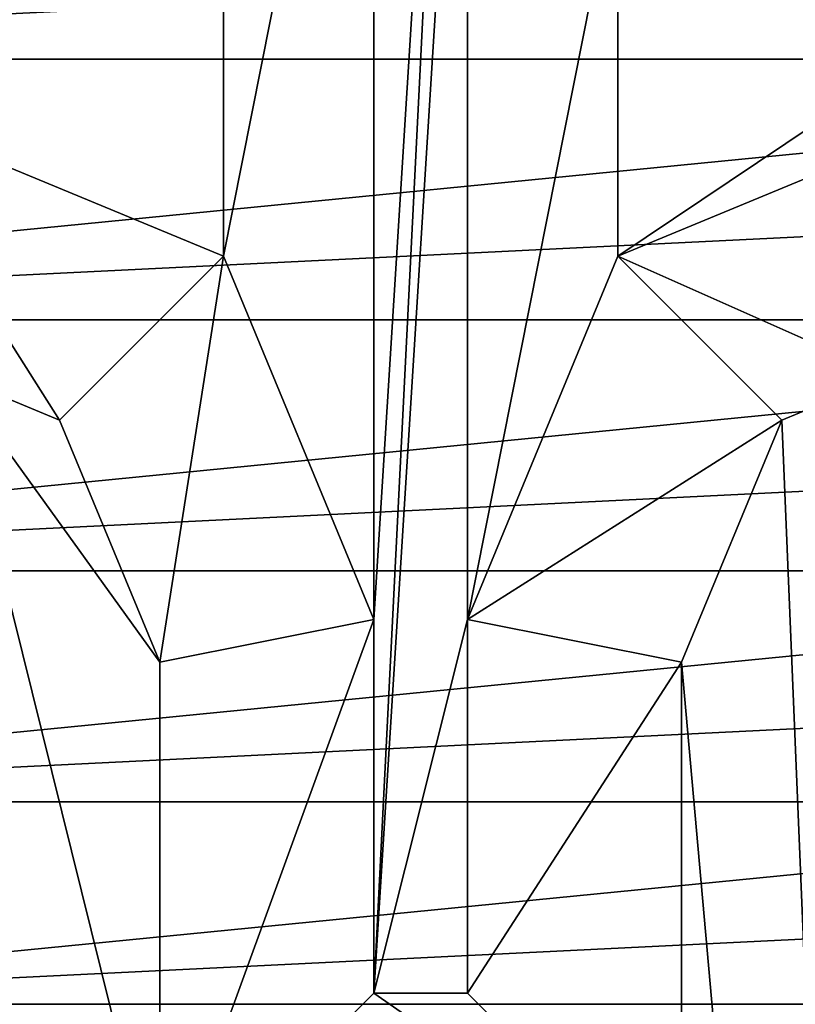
# Model space of a CAD drawing. Header units: inches. Extents: x -9.1 to 9.1, y 0 to 18.8.
# Tile 522 of 565: x 8.6035 to 8.6451, y 18.1754 to 18.2281. Entities that reach past the tile are written whole.
import ezdxf

# ---------------------------------------------------------------- set-up
doc = ezdxf.new("R2010")
doc.units = ezdxf.units.IN
doc.header["$LTSCALE"] = 65.185185
doc.header["$MEASUREMENT"] = 0
for name, color, linetype in [('464', 7, 'CONTINUOUS'), ('481', 7, 'CONTINUOUS'), ('492', 7, 'CONTINUOUS'), ('493', 7, 'CONTINUOUS'), ('494', 7, 'CONTINUOUS'), ('501', 7, 'CONTINUOUS'), ('502', 7, 'CONTINUOUS'), ('503', 7, 'CONTINUOUS'), ('504', 7, 'CONTINUOUS'), ('785', 7, 'CONTINUOUS')]:
    doc.layers.add(name, color=color, linetype=linetype)

msp = doc.modelspace()

# ---------------------------------------------------------------- linework, layer by layer
at = {"layer": '464', "color": 252, "linetype": 'Continuous', "true_color": 0x969696}
for points in [[(8.554812, 18.239961, 7.069), (8.553437, 18.226, 7.069), (8.695188, 18.239961, 7.069), (8.554812, 18.239961, 7.069)], [(8.553437, 18.226, 7.069), (8.696218, 18.233013, 7.069), (8.695188, 18.239961, 7.069), (8.553437, 18.226, 7.069)], [(8.553437, 18.226, 7.069), (8.696563, 18.226, 7.069), (8.696218, 18.233013, 7.069), (8.553437, 18.226, 7.069)], [(8.553437, 18.226, 7.069), (8.554812, 18.212039, 7.069), (8.696563, 18.226, 7.069), (8.553437, 18.226, 7.069)], [(8.554812, 18.212039, 7.069), (8.696218, 18.218986, 7.069), (8.696563, 18.226, 7.069), (8.554812, 18.212039, 7.069)], [(8.554812, 18.212039, 7.069), (8.695188, 18.212039, 7.069), (8.696218, 18.218986, 7.069), (8.554812, 18.212039, 7.069)], [(8.554812, 18.212039, 7.069), (8.558885, 18.198614, 7.069), (8.695188, 18.212039, 7.069), (8.554812, 18.212039, 7.069)], [(8.558885, 18.198614, 7.069), (8.693481, 18.205226, 7.069), (8.695188, 18.212039, 7.069), (8.558885, 18.198614, 7.069)], [(8.558885, 18.198614, 7.069), (8.691115, 18.198614, 7.069), (8.693481, 18.205226, 7.069), (8.558885, 18.198614, 7.069)], [(8.558885, 18.198614, 7.069), (8.565497, 18.186243, 7.069), (8.691115, 18.198614, 7.069), (8.558885, 18.198614, 7.069)], [(8.565497, 18.186243, 7.069), (8.688112, 18.192265, 7.069), (8.691115, 18.198614, 7.069), (8.565497, 18.186243, 7.069)], [(8.565497, 18.186243, 7.069), (8.684502, 18.186242, 7.069), (8.688112, 18.192265, 7.069), (8.565497, 18.186243, 7.069)], [(8.565497, 18.186243, 7.069), (8.574397, 18.175398, 7.069), (8.684502, 18.186242, 7.069), (8.565497, 18.186243, 7.069)], [(8.574397, 18.175398, 7.069), (8.680319, 18.180602, 7.069), (8.684502, 18.186242, 7.069), (8.574397, 18.175398, 7.069)], [(8.574397, 18.175398, 7.069), (8.675602, 18.175398, 7.069), (8.680319, 18.180602, 7.069), (8.574397, 18.175398, 7.069)], [(8.574397, 18.175398, 7.069), (8.585241, 18.166498, 7.069), (8.675602, 18.175398, 7.069), (8.574397, 18.175398, 7.069)]]:
    msp.add_3dface(points, dxfattribs=at)
at = {"layer": '481', "color": 252, "linetype": 'Continuous', "true_color": 0x969696}
for points in [[(8.6225, 18.176, 6.319), (8.6225, 18.196, 6.319), (8.6275, 18.276, 6.319), (8.6225, 18.176, 6.319)], [(8.6275, 18.276, 6.319), (8.6225, 18.196, 6.319), (8.6225, 18.256, 6.319), (8.6275, 18.276, 6.319)], [(8.6275, 18.256, 6.319), (8.6225, 18.176, 6.319), (8.6275, 18.276, 6.319), (8.6275, 18.256, 6.319)], [(8.6225, 18.196, 6.319), (8.614445, 18.215445, 6.319), (8.6225, 18.256, 6.319), (8.6225, 18.196, 6.319)], [(8.6225, 18.256, 6.319), (8.614445, 18.215445, 6.319), (8.614445, 18.236555, 6.319), (8.6225, 18.256, 6.319)], [(8.6275, 18.196, 6.319), (8.6225, 18.176, 6.319), (8.6275, 18.256, 6.319), (8.6275, 18.196, 6.319)], [(8.635555, 18.236555, 6.319), (8.6275, 18.196, 6.319), (8.6275, 18.256, 6.319), (8.635555, 18.236555, 6.319)], [(8.614445, 18.215445, 6.319), (8.595, 18.2235, 6.319), (8.614445, 18.236555, 6.319), (8.614445, 18.215445, 6.319)], [(8.614445, 18.236555, 6.319), (8.595, 18.2235, 6.319), (8.595, 18.2285, 6.319), (8.614445, 18.236555, 6.319)], [(8.635555, 18.215445, 6.319), (8.6275, 18.196, 6.319), (8.635555, 18.236555, 6.319), (8.635555, 18.215445, 6.319)], [(8.655, 18.2285, 6.319), (8.635555, 18.215445, 6.319), (8.635555, 18.236555, 6.319), (8.655, 18.2285, 6.319)], [(8.655, 18.2235, 6.319), (8.635555, 18.215445, 6.319), (8.655, 18.2285, 6.319), (8.655, 18.2235, 6.319)], [(8.6275, 18.176, 6.319), (8.6225, 18.176, 6.319), (8.6275, 18.196, 6.319), (8.6275, 18.176, 6.319)]]:
    msp.add_3dface(points, dxfattribs=at)
at = {"layer": '492', "color": 252, "linetype": 'Continuous', "true_color": 0x969696}
for points in [[(8.6275, 18.176, 6.319), (8.6275, 18.196, 6.319), (8.638961, 18.19372, 6.254), (8.6275, 18.176, 6.319)], [(8.638961, 18.164539, 6.254), (8.6275, 18.176, 6.319), (8.638961, 18.19372, 6.254), (8.638961, 18.164539, 6.254)]]:
    msp.add_3dface(points, dxfattribs=at)
at = {"layer": '493', "color": 252, "linetype": 'Continuous', "true_color": 0x969696}
for points in [[(8.6225, 18.176, 6.319), (8.638961, 18.164539, 6.254), (8.611039, 18.164539, 6.254), (8.6225, 18.176, 6.319)], [(8.6225, 18.176, 6.319), (8.6275, 18.176, 6.319), (8.638961, 18.164539, 6.254), (8.6225, 18.176, 6.319)]]:
    msp.add_3dface(points, dxfattribs=at)
at = {"layer": '494', "color": 252, "linetype": 'Continuous', "true_color": 0x969696}
for points in [[(8.6225, 18.196, 6.319), (8.6225, 18.176, 6.319), (8.611039, 18.164539, 6.254), (8.6225, 18.196, 6.319)], [(8.6225, 18.196, 6.319), (8.611039, 18.164539, 6.254), (8.611039, 18.19372, 6.254), (8.6225, 18.196, 6.319)]]:
    msp.add_3dface(points, dxfattribs=at)
at = {"layer": '501', "color": 252, "linetype": 'Continuous', "true_color": 0x969696}
for points in [[(8.635555, 18.215445, 6.319), (8.655, 18.2235, 6.319), (8.65, 18.209023, 6.254), (8.635555, 18.215445, 6.319)], [(8.644327, 18.206673, 6.254), (8.635555, 18.215445, 6.319), (8.65, 18.209023, 6.254), (8.644327, 18.206673, 6.254)]]:
    msp.add_3dface(points, dxfattribs=at)
at = {"layer": '502', "color": 252, "linetype": 'Continuous', "true_color": 0x969696}
for points in [[(8.6275, 18.196, 6.319), (8.635555, 18.215445, 6.319), (8.644327, 18.206673, 6.254), (8.6275, 18.196, 6.319)], [(8.638961, 18.19372, 6.254), (8.6275, 18.196, 6.319), (8.644327, 18.206673, 6.254), (8.638961, 18.19372, 6.254)]]:
    msp.add_3dface(points, dxfattribs=at)
at = {"layer": '503', "color": 252, "linetype": 'Continuous', "true_color": 0x969696}
for points in [[(8.614445, 18.215445, 6.319), (8.611039, 18.19372, 6.254), (8.605673, 18.206673, 6.254), (8.614445, 18.215445, 6.319)], [(8.614445, 18.215445, 6.319), (8.6225, 18.196, 6.319), (8.611039, 18.19372, 6.254), (8.614445, 18.215445, 6.319)]]:
    msp.add_3dface(points, dxfattribs=at)
at = {"layer": '504', "color": 252, "linetype": 'Continuous', "true_color": 0x969696}
for points in [[(8.6, 18.209023, 6.254), (8.595, 18.2235, 6.319), (8.605673, 18.206673, 6.254), (8.6, 18.209023, 6.254)], [(8.595, 18.2235, 6.319), (8.614445, 18.215445, 6.319), (8.605673, 18.206673, 6.254), (8.595, 18.2235, 6.319)]]:
    msp.add_3dface(points, dxfattribs=at)
at = {"layer": '785', "color": 252, "linetype": 'Continuous', "true_color": 0x969696}
for points in [[(8.6, 18.06975, 6.254), (8.6, 18.209023, 6.254), (8.611039, 18.164539, 6.254), (8.6, 18.06975, 6.254)], [(8.611039, 18.164539, 6.254), (8.6, 18.209023, 6.254), (8.611039, 18.19372, 6.254), (8.611039, 18.164539, 6.254)], [(8.611039, 18.19372, 6.254), (8.6, 18.209023, 6.254), (8.605673, 18.206673, 6.254), (8.611039, 18.19372, 6.254)], [(8.65, 18.06975, 6.254), (8.644327, 18.206673, 6.254), (8.65, 18.209023, 6.254), (8.65, 18.06975, 6.254)], [(8.65, 18.06975, 6.254), (8.638961, 18.19372, 6.254), (8.644327, 18.206673, 6.254), (8.65, 18.06975, 6.254)], [(8.65, 18.06975, 6.254), (8.638961, 18.164539, 6.254), (8.638961, 18.19372, 6.254), (8.65, 18.06975, 6.254)]]:
    msp.add_3dface(points, dxfattribs=at)

doc.saveas('drawing.dxf')
